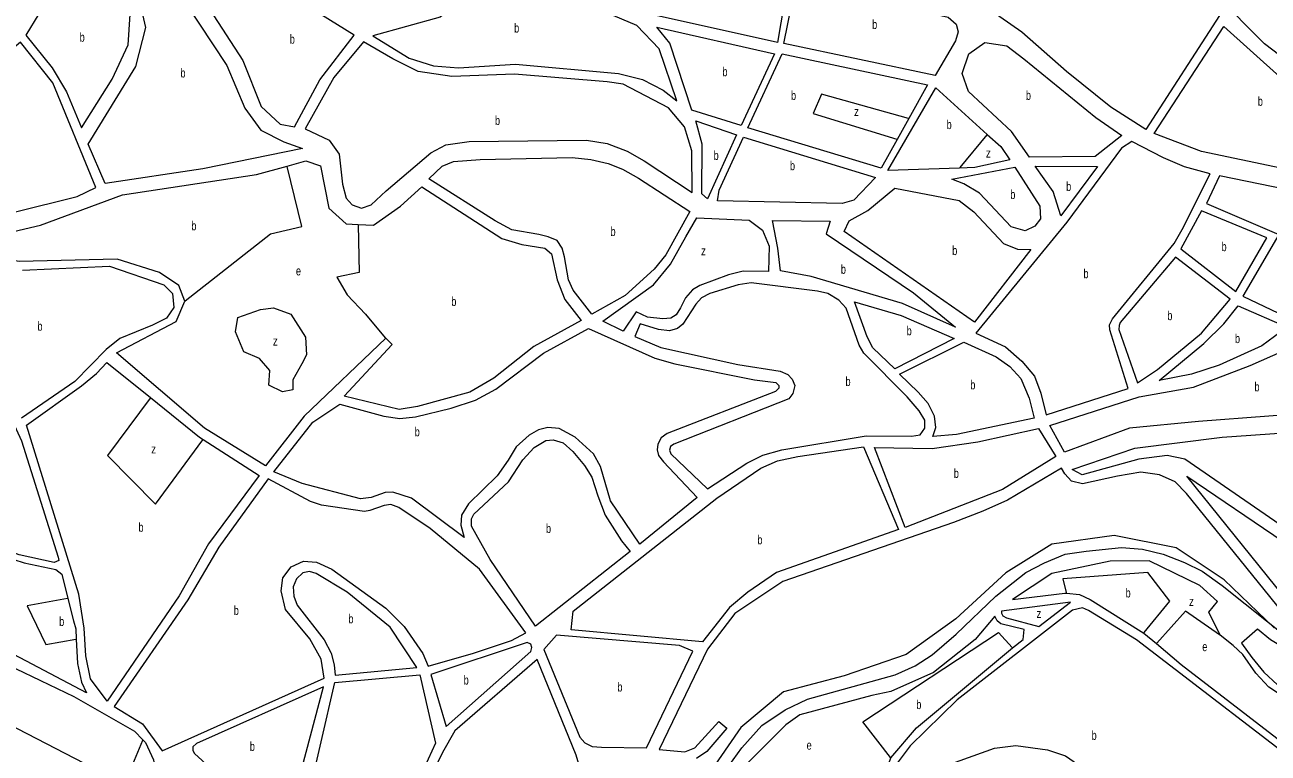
# Model space of a CAD drawing. Extents: x 639657 to 671642, y 222838 to 252123.
# Drawn here: x 644946 to 646316, y 240211 to 241013 of the extents above; entities that cross this region are included whole.
import ezdxf

# ---------------------------------------------------------------- set-up
doc = ezdxf.new("R2010")
doc.units = 0
doc.header["$LTSCALE"] = 4
for name, color, linetype, lineweight in [('1', 7, 'Continuous', 13), ('21', 7, 'Continuous', 13), ('57', 7, 'Continuous', 35)]:
    doc.layers.add(name, color=color, linetype=linetype, lineweight=lineweight)
doc.layers.add('7', color=7, linetype='Continuous')

msp = doc.modelspace()

# ---------------------------------------------------------------- linework, layer by layer
at = {"layer": '1'}
msp.add_line((645949.46, 240943.64), (646006.079, 240892.355), dxfattribs=at)
for points in [[(646456.485, 241240.94), (646531.75, 241161.59), (646404.34, 241038.24), (646398.72, 241021.51), (646410.23, 240990.35), (646389.8, 240976.87), (646373.86, 240954.37), (646336.33, 240973.35), (646311.47, 240992.09), (646258.097, 241046.403)], [(645906.968, 240886.894), (645889.35, 240855.13), (645742.42, 240899.51), (645780.19, 240980.98)], [(645780.19, 240980.98), (645940.24, 240946.88), (645919.656, 240909.769), (645906.968, 240886.894)], [(645975.498, 240855.205), (645896.64, 240852.75), (645949.46, 240943.64)], [(646006.079, 240892.355), (646021, 240878.84), (646030.83, 240864.44), (645992.39, 240855.73), (645975.498, 240855.205)], [(644963.16, 240792.22), (645053.26, 240825.95), (645201.1, 240848.21), (645234.661, 240857.499)], [(645234.661, 240857.499), (645255.37, 240863.23), (645271.49, 240857.71), (645280.69, 240810.95), (645299.65, 240793.84), (645312.938, 240793.132)], [(646261.95, 240846.74), (646247.69, 240816.2), (646327.47, 240782.16), (646287.59, 240714.16), (646342.22, 240687.96), (646362.83, 240688.9), (646399.27, 240705.79), (646427.98, 240720.29), (646471.01, 240753.09), (646484.146, 240766.104)], [(646453.328, 240815.499), (646414.73, 240815.35), (646402.673, 240817.827), (646380.079, 240822.469), (646261.95, 240846.74)], [(645312.938, 240793.132), (645329.71, 240792.24), (645359.48, 240813.18), (645383.01, 240834.53), (645471.26, 240777.76), (645493.18, 240770.98), (645518.75, 240767), (645526.07, 240760.8), (645532.2, 240732.05), (645540.65, 240710.4), (645558.56, 240687.28), (645506.5, 240658.74), (645462.62, 240623.79), (645435.85, 240608.44), (645378.37, 240592.54), (645357.98, 240589.46), (645297.59, 240604.25), (645350.4, 240660.92), (645343.29, 240667.77)], [(645121.99, 240708.78), (645115.27, 240725.93), (645093.96, 240740.23), (645047.48, 240754.87), (644939.52, 240752.35), (644919.12, 240755.53), (644901.5, 240761.09), (644882.79, 240773.52), (644963.16, 240792.22)], [(644943.19, 240742.9), (645038.84, 240747.12), (645098.73, 240726.72), (645108.43, 240717.1), (645109.78, 240701.86), (645101.67, 240689.8), (645086.24, 240682.23), (645050.22, 240667.7), (645035.46, 240655.62), (645000.69, 240620.15), (644942.17, 240579.68)], [(645343.29, 240667.77), (645253.66, 240582.18), (645210.72, 240527.27), (645143.79, 240568.66), (645046.64, 240651.8), (645112.63, 240686.41), (645121.99, 240708.78)], [(645008.16, 240615.3), (645024.82, 240629.17), (645035.94, 240641.24), (645084.126, 240602.497)], [(645142.218, 240556.425), (645203.89, 240516.72), (645147.93, 240441.36), (645115.74, 240384.12), (645036.32, 240268.3), (645018.19, 240292.71), (645012.93, 240318.24), (645011.1, 240348.5), (645005.14, 240386.2), (644947.55, 240572.17), (645008.16, 240615.3)], [(645084.126, 240602.497), (645138.25, 240558.98), (645142.218, 240556.425)], [(646426.636, 240411.699), (646339.48, 240455.21), (646223.66, 240534.85), (646204.32, 240538.64), (646173.2, 240534.65), (646110.58, 240517.45), (646099.82, 240523.2), (646168.86, 240546.87), (646265, 240558.84), (646385.755, 240567.441)], [(646331.45, 240366.08), (646225.74, 240496.85), (646213.02, 240509.9), (646196.03, 240517.57), (646175.41, 240520.28), (646149.66, 240516.1), (646111.05, 240507.57), (646099.01, 240510.32), (646091.68, 240518.66), (646087.79, 240524.66), (646028.24, 240489.65), (646001.23, 240477.52), (645968.86, 240464.94), (645780.82, 240400.02), (645728.14, 240364.6), (645698.02, 240325.62), (645644.77, 240215.06), (645672.91, 240212.38), (645684.06, 240216.93), (645710.35, 240245.8), (645719.18, 240238.53), (645697.17, 240212.9), (645685.61, 240204.91)], [(645002.394, 240336.638), (645003.71, 240309.61), (645008.09, 240289.02), (645013.71, 240277.44), (644920.24, 240326.44), (644854.26, 240355.54), (644773, 240407.81), (644695.876, 240446.922)], [(644916.081, 240432.439), (644922.22, 240428.03), (644945, 240420.55), (644980.02, 240413.3), (644986.47, 240408.16), (644993.221, 240381.345), (644999.44, 240356.64)], [(645716.58, 240190.22), (645735.59, 240216.7), (645757.82, 240241.26), (645783.3, 240258.75), (645808.16, 240270.44), (645904.46, 240297.22), (645926.75, 240306.97), (645945.38, 240319.07), (645971.7, 240341.93), (646015.55, 240383.96), (646048.52, 240410.07), (646069.3, 240420.67), (646091.81, 240429.99), (646114.98, 240433.52), (646154.04, 240437.32), (646177.24, 240435.48), (646200.02, 240429.98), (646223.24, 240420.84), (646242.82, 240411.25), (646264.99, 240395.45), (646339.076, 240336.513)], [(646262.58, 240340.79), (646250.24, 240366.29), (646259.64, 240377.92), (646240.46, 240395.45), (646184.32, 240422.71), (646141.59, 240422.54), (646077.24, 240408.76), (646033.77, 240380.25)], [(646033.77, 240380.25), (646091.71, 240387.13), (646093.372, 240386.983)], [(646093.372, 240386.983), (646107.82, 240385.7), (646119.43, 240380.16), (646178.62, 240343.25), (646192.387, 240331.617)], [(644816.431, 240364.442), (644852.35, 240343.94), (644999.77, 240273.31)], [(646046.78, 240347.02), (646021.21, 240353.36), (646017.12, 240356.57), (646014.3, 240361.71), (645992.94, 240336.07), (645946.71, 240299.82), (645899.98, 240278.81), (645878.75, 240274.43), (645799.61, 240253.29), (645784.19, 240242.07), (645721.75, 240179.56), (645708.55, 240150.31), (645708.01, 240069.58), (645737.38, 240134.75), (645750.84, 240151.98), (645770.08, 240172.45), (645797.49, 240192.1), (645827.1, 240196.72), (645892.63, 240184.96), (645899.84, 240205.81)], [(644999.44, 240356.64), (645001.84, 240348.03), (645002.394, 240336.638)], [(646034.064, 240326.776), (646045.54, 240336.28), (646046.78, 240347.02)], [(646192.387, 240331.617), (646219.66, 240308.57), (646329.81, 240223.83), (646353.282, 240267.121), (646345.31, 240267.91), (646334.78, 240271.52), (646316.37, 240283.69), (646302.04, 240298.87), (646287.57, 240319.64), (646277.01, 240329.47), (646262.58, 240340.79)], [(645899.84, 240205.81), (645928.05, 240238.99), (646034.064, 240326.776)], [(645257.066, 240158.091), (645287.19, 240288.83), (645380.99, 240297.15), (645398.03, 240222.07), (645373.98, 240168.95), (645370.42, 240146.39), (645374.84, 240114.42), (645441.91, 239966.81), (645445.61, 239954.94), (645454.256, 239920.645)], [(644999.77, 240273.31), (645066.7, 240235.14), (645075.774, 240225.652)], [(645075.774, 240225.652), (645078.77, 240222.52), (645087.65, 240203.67), (645097.38, 240130.92), (645060.03, 240184.45), (645057.25, 240180.79), (645054.47, 240177.13)]]:
    msp.add_lwpolyline(points, dxfattribs=at)
for points in [[(646101.68, 241151.7), (646162.34, 241111.62), (646130.68, 241073.05), (646136.26, 241068.53), (646168.77, 241107.31), (646224.92, 241064.66), (646261.96, 241023.13), (646180.92, 240897.73), (646142.33, 240922.31), (646093.48, 240961.5), (646044.21, 241004.78), (646007.77, 241030.42)], [(645786.4, 241061.25), (645775.07, 240993.66), (645624.89, 241026.88), (645482.71, 241083.91), (645471.57, 241095.1), (645469.24, 241105.62), (645474.84, 241114.84), (645485.58, 241116.75), (645688.15, 241086.61)], [(644991.7, 240939.28), (645008.1, 240899.42), (645042.03, 240953.01), (645059.49, 240991.08), (645061.72, 241024.37), (645048.06, 241058.24), (645024.33, 241089.28), (644993.95, 241063.95), (644975.56, 241045.99), (644961.2, 241025.13), (644946.85, 241001.48), (644975.69, 240965.66)], [(645308.72, 241001.71), (645177, 241083.64), (645135.47, 241051.49), (645185.8, 240973.75), (645205.97, 240922.94), (645226.87, 240903.49), (645242.77, 240900.76), (645270.69, 240952.4)], [(645251.66, 240876.75), (645141.82, 240854.42), (645034.32, 240838.33), (645015.47, 240881.41), (645067.96, 240967.28), (645078.95, 241010.05), (645068.25, 241056.38), (645093.53, 241071.73), (645122.43, 241037.7), (645168.22, 240968.31), (645187.94, 240921.37), (645205.64, 240896.96), (645231.24, 240884.18)], [(645664.14, 240929.33), (645644.75, 240986.48), (645619.91, 241012.08), (645527.7, 241051.38), (645452.21, 241079.69), (645420.98, 241036.62), (645403.34, 241021.43), (645329.01, 241000.79), (645369.31, 240976.43), (645396.12, 240967.78), (645423.59, 240965.78), (645486.28, 240969.7), (645599.81, 240959.33), (645626.2, 240952.82), (645648.93, 240941.17)], [(645795.62, 241059.51), (645962.97, 241021.31), (645971.75, 241013.56), (645974.09, 241005.18), (645971.27, 240995.32), (645948.85, 240957.38), (645782.15, 240992.57)], [(645642.02, 241010.52), (645771.81, 240981.22), (645735.12, 240902.32), (645680.43, 240919.2), (645656.36, 240992.89)], [(646266.86, 241011.1), (646328.56, 240955.77), (646379.38, 240931.17), (646496.71, 240886.22), (646510.21, 240874.59), (646513.4, 240862.13), (646508.64, 240847.76), (646496.16, 240837.48), (646477.05, 240836.67), (646416.94, 240836.82), (646242.05, 240873.54), (646190.14, 240893.42)], [(645003.46, 240823.98), (645024.03, 240834), (644976.61, 240949.11), (644940.85, 240993.96), (644907.61, 240965.77), (644826.52, 240911.3), (644827.4, 240893.26), (644862.79, 240788.95)], [(645681.06, 240828.18), (645680.74, 240874.12), (645672.44, 240900.54), (645654.89, 240921.62), (645604.94, 240947.72), (645587.34, 240950.13), (645485.18, 240958.54), (645416.06, 240956.14), (645378.93, 240961.6), (645351.28, 240975.62), (645318.91, 240994.38), (645286.18, 240954.96), (645254.48, 240898.58), (645281.07, 240885.85), (645291.98, 240870.58), (645295.76, 240837.52), (645299.8, 240822.27), (645306.22, 240814.74), (645316.52, 240811.06), (645327.26, 240814.9), (645343.83, 240830.1), (645393.09, 240872.05), (645409.43, 240880.81), (645435.41, 240884.61), (645564.43, 240886), (645587.17, 240882.29), (645609.26, 240873.87), (645627.91, 240863.3)], [(646052.52, 240867.17), (646032.85, 240895.56), (645985.52, 240939.68), (645978.27, 240959.24), (645985.62, 240981.11), (646003.25, 240993.52), (646027.5, 240989.81), (646046.35, 240975.38), (646125.62, 240911), (646154.33, 240891.17), (646125.08, 240868.06)], [(645729.95, 240891.81), (645697.78, 240821.27), (645691.79, 240826.86), (645691.92, 240881.6), (645684.91, 240907.16)], [(645882.88, 240844.84), (645859.21, 240820), (645846.1, 240816.39), (645708.94, 240819.31), (645710.69, 240830.89), (645737.67, 240889.43)], [(646165.41, 240884.37), (646153.84, 240877.03), (646093.82, 240795.64), (645993.6, 240673.3), (646026.08, 240658.39), (646044.18, 240642.79), (646058.2, 240626.1), (646065.14, 240607.23), (646071.03, 240583.64), (646161.31, 240612.54), (646141.09, 240677.09), (646140.64, 240682.67), (646144.26, 240689.13), (646212, 240772.26), (646220.74, 240787.76), (646251.64, 240849.07), (646223.48, 240856.47), (646200.26, 240866.47)], [(645537.64, 240767.07), (645532.24, 240775.42), (645522.35, 240779.46), (645512.03, 240782.21), (645482.39, 240787.25), (645463.88, 240797.27), (645390.92, 240843.36), (645405.68, 240857.38), (645418.11, 240862.58), (645447.3, 240864.84), (645548.85, 240866.74), (645569.25, 240864.88), (645588.38, 240860.45), (645604.08, 240854.07), (645621.72, 240844.26), (645678.55, 240807.34), (645651.89, 240759.57), (645639.29, 240744.06), (645606.98, 240714.95), (645570.56, 240694.2), (645549.85, 240720.74), (645544.86, 240732.1), (645540.47, 240757.63)], [(645967.24, 240842.92), (646036.4, 240856.27), (646064.19, 240813.48), (646064.59, 240799.52), (646058.56, 240791.17), (646047.81, 240786.04), (646032.58, 240790.37), (645997.68, 240827.6), (645980.11, 240837.73)], [(646058.72, 240857.5), (646127.63, 240856.9), (646087.14, 240802.69), (646078.83, 240829.54)], [(645848.39, 240785.25), (645854, 240797.26), (645874.42, 240808.37), (645904.11, 240833.2), (645975.12, 240819.71), (645991.19, 240807.22), (646024.16, 240772.15), (646039.39, 240766.1), (646054.2, 240765.63), (645991.96, 240685.72)], [(645674.14, 240779.62), (645686.09, 240800.5), (645743.64, 240797.93), (645758.49, 240786.82), (645765.86, 240769.24), (645765.11, 240741.33), (645737.2, 240741.65), (645721.11, 240737.51), (645689.6, 240725.79), (645681.24, 240721.25), (645673.76, 240712.42), (645668.22, 240701.23), (645663.31, 240693.7), (645657.32, 240690.03), (645648.52, 240689.13), (645631.76, 240691.22), (645619.194, 240696.911), (645604.975, 240675.573), (645582.632, 240686.75), (645638.49, 240726.67), (645657.09, 240749.28)], [(645769.62, 240797.6), (645832.96, 240796.77), (645828.5, 240783.01), (645924.73, 240717.9), (645971.25, 240680.08), (645912.75, 240706.26), (645811.94, 240735.93), (645778.21, 240742.02), (645775.32, 240766.92)], [(646242.14, 240808.24), (646219.54, 240766.28), (646280.05, 240719.28), (646314.18, 240778.46)], [(646213.56, 240757.03), (646152.65, 240685.29), (646151.59, 240682.07), (646151.18, 240677.56), (646171.8, 240618.6), (646193.65, 240633.49), (646242.23, 240673.62), (646273.64, 240710.88)], [(645697.77, 240501.89), (645741.24, 240530.4), (645758.81, 240539.27), (645779.83, 240544.93), (645872.52, 240560.54), (645922.55, 240560.09), (645932.2, 240561.63), (645937.33, 240568.73), (645937.29, 240577.54), (645931.24, 240588.03), (645917.87, 240603.44), (645870.24, 240651.35), (645865.05, 240660.13), (645850.51, 240700.87), (645842.74, 240709.64), (645830.48, 240717.11), (645819.09, 240719.86), (645746.05, 240728.8), (645731.67, 240726.81), (645700.37, 240717.03), (645691.37, 240712.27), (645684.95, 240705.38), (645670.65, 240683.42), (645664.66, 240678.46), (645655.87, 240676.07), (645643.84, 240677.52), (645623.85, 240683.89), (645617.89, 240669.91), (645646.28, 240657.56), (645731.16, 240638.78), (645777.99, 240631.45), (645786.38, 240627.83), (645791.12, 240622.7), (645793.94, 240615.84), (645792.04, 240607.03), (645787.34, 240601), (645660.65, 240551.34), (645657.22, 240548.54), (645655.95, 240544.45), (645657.47, 240540.59)], [(645859.92, 240707.99), (645911.3, 240692.94), (645969.58, 240667.62), (645904.22, 240634.3), (645879.87, 240657.4), (645873.82, 240669.4)], [(646195.63, 240621.48), (646244.63, 240662.03), (646266.67, 240683.59), (646282.48, 240703.62), (646336.67, 240680), (646308.63, 240659.49), (646261.69, 240638.05), (646231.24, 240628.27)], [(645219.98, 240520.86), (645262.92, 240575.35), (645292.9, 240595.43), (645341.26, 240582.09), (645358.88, 240579.37), (645376.05, 240581.37), (645415.52, 240590.75), (645442.32, 240599.66), (645464.6, 240611.77), (645517.26, 240651.48), (645566.76, 240678.51), (645639.88, 240645.95), (645662.02, 240639.8), (645749.69, 240622.11), (645773.1, 240618.98), (645776.33, 240615.77), (645776.35, 240612.98), (645772.92, 240609.32), (645653.52, 240562.91), (645646.66, 240558.16), (645643.04, 240551.27), (645642.42, 240544.83), (645643.95, 240538.61), (645649.56, 240531.76), (645686.64, 240492.4), (645623.28, 240441.27), (645591.11, 240488.81), (645580.01, 240526.77), (645572.44, 240540.69), (645551.98, 240558.86), (645534.33, 240568.46), (645521.88, 240569.7), (645511.58, 240566.87), (645501.3, 240561.24), (645487.18, 240548.31), (645478.22, 240533.46), (645466.26, 240516.24), (645434.39, 240485.41), (645426.71, 240472.93), (645426.11, 240462.19), (645429.6, 240448.46), (645371.89, 240491.82), (645351.04, 240498.18), (645342.66, 240498.15), (645327.23, 240492.51), (645315.64, 240490.96), (645251.16, 240507.89)], [(646075.16, 240571.84), (646173.37, 240603.36), (646233.23, 240613.9), (646295.61, 240637.76), (646383.28, 240676.53), (646391.88, 240672.05), (646393.71, 240587.9), (646238.96, 240576.35), (646162.77, 240568.96), (646091.37, 240542.28)], [(644846.46, 240662.21), (644892.69, 240626.85), (644932.29, 240576.44), (644942.21, 240554.77), (644982.57, 240426.62), (644983.01, 240422.97), (644978.07, 240421.03), (644939.62, 240429.34), (644926.94, 240434.05), (644905.22, 240449.26), (644856.39, 240499.87), (644718.39, 240576.1), (644717.95, 240579.75), (644779.98, 240603.47), (644811.09, 240621.13), (644826.96, 240636.19), (644833.37, 240654.24), (644837.02, 240659.83)], [(645909.4, 240628.31), (645980.12, 240663.37), (646015.82, 240647.41), (646030.89, 240636.73), (646042.96, 240623.68), (646052.28, 240602.03), (646057.95, 240579.72), (645972.14, 240561.78), (645946.17, 240559.75), (645949.56, 240569.64), (645948.01, 240582.09), (645940.87, 240596.01), (645929.87, 240608.42)], [(645881.8, 240547.48), (645945.36, 240546.44), (645995.79, 240553.93), (646062.72, 240568.58), (646081.73, 240537.52), (646023.04, 240501.22), (645915.64, 240459.58)], [(645508.34, 240350.86), (645458.46, 240424.31), (645437.92, 240460.95), (645437.89, 240468.89), (645440.45, 240474.27), (645478.52, 240509.84), (645494.53, 240533.95), (645506.93, 240547.53), (645519.57, 240555.3), (645527.94, 240555.98), (645538.9, 240552.59), (645549.68, 240542.97), (645562.4, 240527.77), (645570.61, 240514.71), (645576.92, 240494.34), (645585.16, 240473.11), (645603.09, 240444.84), (645612.8, 240432.86)], [(645547.65, 240346.72), (645549.93, 240367.13), (645708.11, 240491.62), (645756.72, 240524.66), (645775.15, 240532.68), (645797.46, 240537.49), (645869.78, 240548.29), (645908.13, 240457.19), (645773.91, 240409.86), (645742.44, 240388.27), (645722.1, 240371.23), (645692.41, 240333.54)], [(645214, 240512.89), (645159.54, 240437.97), (645125.41, 240379.86), (645044.28, 240262.32), (645075.49, 240243.34), (645096.86, 240213.36), (645275.61, 240293.71), (645272.31, 240314.52), (645259.77, 240336.8), (645233.02, 240369.12), (645228, 240389.71), (645229.88, 240403.89), (645239.07, 240416.16), (645252.78, 240422.23), (645267.17, 240421.42), (645283.95, 240413.55), (645343.59, 240370.62), (645363.63, 240350.3), (645384.14, 240320.75), (645390.21, 240306.82), (645440.18, 240320.97), (645481.99, 240334.87), (645497.63, 240343.31), (645446.69, 240413.53), (645392.41, 240458.41), (645357.97, 240481.46), (645349.16, 240484.65), (645341.65, 240483.76), (645325.99, 240478.12), (645319.99, 240477.24), (645272.51, 240483.92), (645260.47, 240488.17)], [(646226.09, 240515.96), (646332.22, 240444.02), (646449.24, 240386.08), (646561.29, 240336.92), (646553.85, 240318.64), (646402.7, 240318.48), (646353.06, 240330.95), (646348.22, 240359.71), (646340.87, 240373.42)], [(645377.73, 240305.3), (645348.36, 240349.84), (645300.76, 240388.08), (645266.54, 240408.77), (645259.44, 240411.1), (645252.15, 240409.36), (645245.09, 240403.1), (645241.48, 240394.29), (645241.95, 240383.77), (645245.64, 240373.9), (645275.42, 240335.59), (645283.42, 240321.24), (645286.69, 240308.37), (645287.81, 240296.78)], [(646097.76, 240377.28), (646021.8, 240367.32), (646021.81, 240364.96), (646023.11, 240362.17), (646027.19, 240360.04), (646063.09, 240350.31)], [(646377.23, 240177.22), (646170.71, 240335.92), (646117.76, 240368.13), (646111.1, 240370.89), (646100.16, 240368.49), (645973.02, 240269.65), (645921.05, 240218.99), (645906.95, 240199.83), (645914.73, 240186.98), (645947.77, 240192.69), (646014.02, 240216.57), (646037.63, 240219.46), (646072.43, 240214.44), (646092.42, 240208.08), (646122.56, 240186.94), (646203.12, 240122.21), (646235.61, 240103.23), (646284.87, 240080.45), (646289.16, 240080.25), (646292.37, 240082.63)], [(646343.465, 240322.184), (646333.92, 240326.26), (646318.21, 240335.65), (646303.77, 240347.61), (646286.23, 240332.08), (646297.46, 240316.46), (646310.83, 240300.19), (646325.92, 240286.08), (646342.49, 240275.84), (646353.65, 240276.31), (646362.43, 240283.22), (646366.68, 240293.54), (646358.29, 240296.73), (646350.32, 240303.57), (646345.57, 240310.63)], [(645393.01, 240297.63), (645409.98, 240240.15), (645503.26, 240322.97), (645504.32, 240327.27), (645503.23, 240330.91), (645499.14, 240332.83)], [(645531.53, 240340.9), (645517.64, 240324.96), (645557.09, 240228.71), (645562.7, 240222.3), (645570.88, 240218.46), (645581.18, 240217.65), (645630.78, 240216.77), (645681.89, 240323.25), (645667.05, 240329.63)], [(645510.38, 240314.19), (645419.66, 240235.47), (645405.8, 240211.8), (645385.14, 240168.56), (645381.56, 240152.44), (645381.18, 240138.92), (645383.61, 240121.75), (645388.16, 240111.03), (645396.56, 240105.06), (645535.98, 240031.54), (645548.55, 240055.63), (645556.61, 240079.28), (645559.73, 240104.41), (645559.15, 240142.84), (645556.14, 240198.87), (645553.31, 240208.73)], [(645274.76, 240284.06), (645135.03, 240221.46), (645130.75, 240217.79), (645130.76, 240213.93), (645132.71, 240210.72), (645203.81, 240145.73), (645216.92, 240142.78), (645230.86, 240147.55), (645241.55, 240157.9)]]:
    msp.add_lwpolyline(points, close=True, dxfattribs=at)
at = {"layer": '21'}
for points in [[(645919.656, 240909.769), (645919.156, 240909.909), (645823.335, 240936.711), (645814.194, 240915.373), (645906.468, 240887.047), (645906.968, 240886.894)], [(646006.079, 240892.355), (646005.667, 240891.855), (645975.91, 240855.704), (645975.498, 240855.205)], [(645121.99, 240708.78), (645122.49, 240709.172), (645216.497, 240782.78), (645251.029, 240790.909), (645234.784, 240856.999), (645234.661, 240857.499)], [(645312.938, 240793.132), (645312.948, 240792.633), (645313.997, 240740.104), (645289.622, 240735.023), (645300.794, 240715.718), (645321.107, 240694.379), (645342.873, 240668.27), (645343.29, 240667.77)], [(645084.126, 240602.497), (645083.753, 240601.997), (645036.731, 240538.916), (645089.544, 240485.062), (645141.849, 240555.925), (645142.218, 240556.425)], [(646178.62, 240343.25), (646179.027, 240343.75), (646207.241, 240378.371), (646182.866, 240409.87), (646089.429, 240402.758), (646093.163, 240387.817), (646093.372, 240386.983)], [(644993.221, 240381.345), (644992.721, 240381.255), (644948.372, 240373.291), (644968.684, 240330.615), (645001.894, 240336.549), (645002.394, 240336.638)], [(646262.58, 240340.79), (646262.08, 240341.137), (646224.507, 240367.194), (646192.838, 240332.117), (646192.387, 240331.617)], [(645899.84, 240205.81), (645899.45, 240206.31), (645869.038, 240245.262), (646018.335, 240343.824), (646033.602, 240327.277), (646034.064, 240326.776)], [(645054.47, 240177.13), (645053.97, 240177.389), (644905.208, 240254.407), (644865.598, 240184.296), (644913.333, 240157.878), (644896.067, 240127.395), (644950.911, 240099.96), (644943.801, 240085.734), (645027.083, 240044.074), (645034.192, 240060.332), (645102.052, 240024.264), (645102.552, 240023.998)], [(645057.25, 240180.79), (645057.456, 240181.29), (645075.568, 240225.152), (645075.774, 240225.652)]]:
    msp.add_lwpolyline(points, dxfattribs=at)
msp.add_lwpolyline([(645180.295, 240690.621), (645205.325, 240699.46), (645219.544, 240701.492), (645238.841, 240694.379), (645255.091, 240668.977), (645256.107, 240649.671), (645251.029, 240639.51), (645240.872, 240622.236), (645240.872, 240611.059), (645229.7, 240609.027), (645214.466, 240616.14), (645215.482, 240632.397), (645204.31, 240645.607), (645187.044, 240652.719), (645177.903, 240675.073)], close=True, dxfattribs=at)
at = {"layer": '57', "lineweight": 13}
msp.add_lwpolyline([(646322.064, 240348.897), (646267.248, 240401.782), (646214.39, 240437.039), (646145.87, 240450.75), (646077.351, 240440.956), (646026.45, 240409.617), (645971.634, 240358.691), (645916.818, 240319.517), (645848.299, 240296.013), (645781.736, 240278.384), (645734.751, 240239.211), (645699.513, 240188.284)], dxfattribs=at)

# ---------------------------------------------------------------- texts
at = {"layer": '7'}
for s, width, p in [('b', 0.75, (645879.261, 241008.445)), ('b', 0.75, (645006.15, 240994.35)), ('b', 0.75, (645237.62, 240992.2)), ('b', 0.75, (645484.831, 241004.51)), ('b', 0.75, (645117.135, 240955.03)), ('b', 0.75, (645714.275, 240956.42)), ('b', 0.75, (645789.901, 240930.248)), ('b', 0.75, (646048.668, 240930.345)), ('b', 0.75, (646304.198, 240923.885)), ('z', 0.8, (645859.38, 240912.547)), ('b', 0.75, (645463.716, 240902.72)), ('b', 0.75, (645961.341, 240898.195)), ('b', 0.75, (645704.622, 240864.215)), ('z', 0.8, (646004.614, 240866.822)), ('b', 0.75, (645788.719, 240852.91)), ('b', 0.75, (646093.02, 240830.095)), ('b', 0.75, (646031.464, 240821.155)), ('b', 0.75, (645129.2, 240786.699)), ('b', 0.75, (645591.057, 240780.47)), ('b', 0.75, (645967.493, 240759.46)), ('b', 0.75, (646264.243, 240763.76)), ('z', 0.8, (645690.786, 240759.116)), ('e', 0.75, (645244.427, 240737.056)), ('b', 0.75, (645844.802, 240738.84)), ('b', 0.75, (646112.078, 240734.005)), ('b', 0.75, (645415.607, 240703.379)), ('b', 0.75, (644959.595, 240676.155)), ('b', 0.75, (646204.495, 240687.815)), ('b', 0.75, (645917.329, 240671.145)), ('b', 0.75, (646278.988, 240662.55)), ('z', 0.8, (645219.037, 240659.832)), ('b', 0.75, (645849.934, 240615.345)), ('b', 0.75, (645987.408, 240611.56)), ('b', 0.75, (646300.472, 240609.405)), ('b', 0.75, (645375.281, 240559.89)), ('z', 0.8, (645084.974, 240540.948)), ('b', 0.75, (645969.245, 240514.08)), ('b', 0.75, (645070.897, 240454.77)), ('b', 0.75, (645519.895, 240453.42)), ('b', 0.75, (645752.83, 240440.915)), ('b', 0.75, (646158.491, 240382.436)), ('b', 0.75, (645175.92, 240363.125)), ('z', 0.8, (646228.437, 240373.11)), ('b', 0.75, (644983.57, 240351.025)), ('b', 0.75, (645302.206, 240353.94)), ('z', 0.8, (646060.39, 240359.787)), ('e', 0.75, (646242.967, 240323.27)), ('b', 0.75, (645429.236, 240286.49)), ('b', 0.75, (645598.558, 240278.835)), ('b', 0.75, (645927.944, 240259.487)), ('b', 0.75, (646121.056, 240225.57)), ('b', 0.75, (645193.617, 240213.42)), ('e', 0.75, (645807.085, 240214.779))]:
    msp.add_text(s, height=10, dxfattribs=dict(at, width=width)).set_placement(p)

doc.saveas('drawing.dxf')
